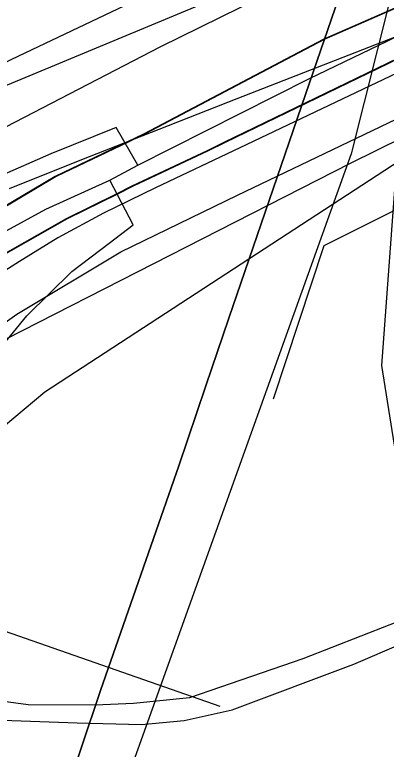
# Model space of a CAD drawing. Extents: x -132.8 to -73.3, y -60 to -26.
# Drawn here: x -120.864 to -120.7457, y -50.6991 to -50.4652 of the extents above; entities that cross this region are included whole.
import ezdxf

# ---------------------------------------------------------------- set-up
doc = ezdxf.new("R2010")
doc.units = 0
for name, color, linetype in [('tdCoCityStreetMajor', 7, 'Continuous'), ('tdCoCityStreetMinor', 7, 'Continuous'), ('tdCoDivCarto', 7, 'Continuous'), ('tdCoHydroRiver', 7, 'Continuous'), ('tdCoInt', 7, 'Continuous'), ('tdCoIntCL', 7, 'Continuous'), ('tdCoIntRamp', 7, 'Continuous'), ('tdCoIntRte', 7, 'Continuous'), ('tdCoPrimary', 7, 'Continuous'), ('tdCoPropPend', 7, 'Continuous'), ('tdCoRRCL', 7, 'Continuous'), ('tdCoStrucDivPri', 7, 'Continuous')]:
    doc.layers.add(name, color=color, linetype=linetype)

msp = doc.modelspace()

# ---------------------------------------------------------------- linework, layer by layer
at = {"layer": 'tdCoCityStreetMajor'}
for points in [[(-120.69432, -50.64395), (-120.70588, -50.64206), (-120.72614, -50.65227), (-120.77225, -50.67028), (-120.80838, -50.68269), (-120.82618, -50.68456), (-120.83844, -50.68503), (-120.85967, -50.68499), (-120.88103, -50.68209), (-120.88178, -50.68197), (-120.90594, -50.67815), (-120.9135, -50.67563), (-120.92584, -50.67125), (-120.93537, -50.66972), (-120.94651, -50.66268), (-120.95878, -50.65572), (-120.97742, -50.64491), (-120.98311, -50.6416), (-120.98968, -50.63777), (-121.00775, -50.62732), (-121.03126, -50.6159), (-121.05412, -50.60001), (-121.0802, -50.58319)], [(-121.05505, -50.60505), (-121.03498, -50.61817), (-121.0331, -50.61921), (-121.03263, -50.61947), (-121.00891, -50.6326), (-120.99263, -50.64212), (-120.98577, -50.64615), (-120.96131, -50.66046), (-120.93785, -50.67382), (-120.93773, -50.67388), (-120.93098, -50.67773), (-120.92605, -50.67945), (-120.91668, -50.68266), (-120.91076, -50.68414), (-120.90213, -50.68611), (-120.89226, -50.68784), (-120.88416, -50.68855), (-120.87099, -50.68972), (-120.84411, -50.6907), (-120.82364, -50.6912), (-120.81008, -50.68996), (-120.79479, -50.68651), (-120.75607, -50.67196), (-120.70859, -50.65158)]]:
    msp.add_lwpolyline(points, dxfattribs=at)
at = {"layer": 'tdCoCityStreetMinor'}
msp.add_lwpolyline([(-120.9903, -50.50314), (-120.97632, -50.51717), (-120.96605, -50.52703), (-120.9607, -50.53073), (-120.95433, -50.53237), (-120.94693, -50.53135), (-120.93974, -50.52744), (-120.93049, -50.52046), (-120.88898, -50.49271), (-120.88138, -50.48778), (-120.86494, -50.47935), (-120.77595, -50.43702), (-120.77225, -50.43435), (-120.76958, -50.43024), (-120.76321, -50.4101), (-120.73362, -50.32235), (-120.73013, -50.31002), (-120.73033, -50.30221), (-120.733, -50.29563), (-120.73629, -50.28906), (-120.72866, -50.27777)], dxfattribs=at)
at = {"layer": 'tdCoDivCarto'}
for p, q in [((-120.7334, -50.459), (-120.76546, -50.47306)), ((-120.76546, -50.47306), (-120.79126, -50.48669)), ((-120.79126, -50.48669), (-120.82242, -50.50315)), ((-120.82242, -50.50315), (-120.82793, -50.50578)), ((-120.82793, -50.50578), (-120.85078, -50.51671)), ((-120.85078, -50.51671), (-120.88481, -50.53693))]:
    msp.add_line(p, q, dxfattribs=at)
for points in [[(-120.61589, -50.39769), (-120.62982, -50.40697), (-120.64413, -50.41536), (-120.6572, -50.42275), (-120.6715, -50.42966), (-120.67754, -50.43242), (-120.68605, -50.43632), (-120.70874, -50.44618), (-120.71054, -50.44712), (-120.7334, -50.459), (-120.76546, -50.47306), (-120.79126, -50.48669), (-120.82242, -50.50315), (-120.82793, -50.50578)], [(-120.61589, -50.39769), (-120.62982, -50.40697), (-120.64413, -50.41536), (-120.6572, -50.42275), (-120.6715, -50.42966), (-120.67754, -50.43242), (-120.68605, -50.43632), (-120.70874, -50.44618), (-120.71054, -50.44712), (-120.7334, -50.459), (-120.76546, -50.47306), (-120.79126, -50.48669), (-120.82242, -50.50315), (-120.82793, -50.50578)], [(-120.61589, -50.39769), (-120.62982, -50.40697), (-120.64413, -50.41536), (-120.6572, -50.42275), (-120.6715, -50.42966), (-120.67754, -50.43242), (-120.68605, -50.43632), (-120.70874, -50.44618), (-120.71054, -50.44712), (-120.7334, -50.459), (-120.76546, -50.47306), (-120.79126, -50.48669), (-120.82242, -50.50315), (-120.82793, -50.50578)], [(-120.83119, -50.52221), (-120.8262, -50.51975), (-120.80228, -50.50841), (-120.7969, -50.5058), (-120.71572, -50.46649), (-120.71244, -50.46509), (-120.67829, -50.45061), (-120.67676, -50.44996), (-120.65457, -50.43887), (-120.63558, -50.42727), (-120.62078, -50.41766), (-120.60821, -50.40906)], [(-120.83119, -50.52221), (-120.8262, -50.51975), (-120.80228, -50.50841), (-120.7969, -50.5058), (-120.71572, -50.46649), (-120.71244, -50.46509), (-120.67829, -50.45061), (-120.67676, -50.44996), (-120.65457, -50.43887), (-120.63558, -50.42727), (-120.62078, -50.41766), (-120.60821, -50.40906)], [(-120.82793, -50.50578), (-120.85078, -50.51671), (-120.88481, -50.53693), (-120.90158, -50.54754), (-120.92501, -50.56554), (-120.944, -50.58329), (-120.95978, -50.59908), (-120.97433, -50.61659), (-120.9805, -50.62494), (-120.98617, -50.63262), (-120.99155, -50.64052)], [(-120.82793, -50.50578), (-120.85078, -50.51671), (-120.88481, -50.53693), (-120.90158, -50.54754), (-120.92501, -50.56554), (-120.944, -50.58329), (-120.95978, -50.59908), (-120.97433, -50.61659), (-120.9805, -50.62494), (-120.98617, -50.63262), (-120.99155, -50.64052)], [(-120.82793, -50.50578), (-120.85078, -50.51671), (-120.88481, -50.53693), (-120.90158, -50.54754), (-120.92501, -50.56554), (-120.944, -50.58329), (-120.95978, -50.59908), (-120.96631, -50.60693)], [(-120.97132, -50.63628), (-120.9675, -50.63087), (-120.96652, -50.62949), (-120.9537, -50.6142), (-120.93816, -50.59743), (-120.92238, -50.58165), (-120.90315, -50.56636), (-120.8886, -50.55576), (-120.86985, -50.54293), (-120.84717, -50.53011), (-120.83119, -50.52221)], [(-120.97132, -50.63628), (-120.9675, -50.63087), (-120.96652, -50.62949), (-120.9537, -50.6142), (-120.93816, -50.59743), (-120.92238, -50.58165), (-120.90315, -50.56636), (-120.8886, -50.55576), (-120.86985, -50.54293), (-120.84717, -50.53011), (-120.83119, -50.52221)]]:
    msp.add_lwpolyline(points, dxfattribs=at)
at = {"layer": 'tdCoHydroRiver'}
msp.add_lwpolyline([(-120.62129, -50.23482), (-120.66387, -50.29205), (-120.68547, -50.33249), (-120.69271, -50.36701), (-120.74234, -50.51082), (-120.74727, -50.57695), (-120.74322, -50.6023), (-120.73046, -50.6563), (-120.68718, -50.74897), (-120.68474, -50.77586), (-120.69496, -50.80398), (-120.76345, -50.88576), (-120.89334, -51.07947), (-120.93264, -51.13206), (-121.03358, -51.36442), (-121.05838, -51.40636), (-121.13194, -51.50061), (-121.14021, -51.51459)], dxfattribs=at)
at = {"layer": 'tdCoInt'}
for points in [[(-121.21127, -51.14554), (-121.18794, -51.09735), (-121.17304, -51.06038), (-121.06853, -50.74956), (-121.04228, -50.68086), (-121.02311, -50.6455), (-120.98466, -50.59329), (-120.94888, -50.55555), (-120.90435, -50.52037), (-120.81745, -50.47535), (-120.72293, -50.42871), (-120.67391, -50.40665), (-120.63035, -50.37889), (-120.60403, -50.3578), (-120.56019, -50.31461), (-120.4143, -50.14846), (-120.37886, -50.10055), (-120.23496, -49.87826), (-120.1593, -49.75622)], [(-121.22871, -51.25845), (-121.18629, -51.21487), (-121.15929, -51.17587), (-121.13304, -51.12166), (-121.11667, -51.08102), (-121.01207, -50.76987), (-120.98765, -50.70598), (-120.97234, -50.67774), (-120.93856, -50.63186), (-120.90761, -50.59922), (-120.87202, -50.57109), (-120.75707, -50.51246), (-120.69796, -50.48331), (-120.64527, -50.45943), (-120.59493, -50.42739), (-120.56411, -50.4027), (-120.5165, -50.3558), (-120.36757, -50.18618), (-120.32931, -50.13446), (-120.18498, -49.91147), (-120.10937, -49.78952)]]:
    msp.add_lwpolyline(points, dxfattribs=at)
at = {"layer": 'tdCoIntCL'}
for points in [[(-120.82479, -50.51314), (-120.77021, -50.48549), (-120.74527, -50.47349), (-120.71045, -50.45601), (-120.6848, -50.4454), (-120.65959, -50.43304), (-120.64056, -50.42167), (-120.61264, -50.40314), (-120.58407, -50.38025), (-120.53835, -50.33521), (-120.49535, -50.28607), (-120.44553, -50.22941), (-120.39094, -50.16732), (-120.37837, -50.15034), (-120.35408, -50.1175), (-120.31314, -50.05267), (-120.20997, -49.89486), (-120.20403, -49.88607), (-120.18586, -49.85366), (-120.13434, -49.77287), (-120.0925, -49.71286), (-119.87491, -49.37383)], [(-120.82479, -50.51314), (-120.83171, -50.50111), (-120.85247, -50.50949), (-120.88553, -50.52391), (-120.91264, -50.53727), (-120.93552, -50.54967), (-120.9683, -50.57053), (-121.01568, -50.60283), (-121.03164, -50.6159), (-121.03366, -50.62119), (-121.03683, -50.63474), (-121.04135, -50.65742), (-121.04664, -50.68338), (-121.05212, -50.71337), (-121.05635, -50.73567), (-121.0624, -50.76633), (-121.07067, -50.80968), (-121.05721, -50.81526)], [(-120.83372, -50.51785), (-120.82479, -50.51314)], [(-121.05721, -50.81526), (-121.0403, -50.75971), (-121.01497, -50.69342), (-120.99772, -50.66162), (-120.98544, -50.64494), (-120.97654, -50.63286), (-120.96161, -50.61258), (-120.92824, -50.57739), (-120.90894, -50.56105), (-120.88818, -50.54573), (-120.85405, -50.52712), (-120.83372, -50.51785)], [(-121.05721, -50.81526), (-121.04193, -50.8217), (-121.03337, -50.80526), (-121.02732, -50.79584), (-121.01866, -50.78229), (-121.0054, -50.76355), (-120.99223, -50.74557), (-120.97637, -50.72625), (-120.93994, -50.67665), (-120.93574, -50.66972), (-120.92879, -50.65915), (-120.92254, -50.64868), (-120.90005, -50.6159), (-120.88467, -50.5936), (-120.87198, -50.57553), (-120.86009, -50.56108), (-120.84578, -50.54703), (-120.83391, -50.53794), (-120.8263, -50.53214), (-120.83372, -50.51785)]]:
    msp.add_lwpolyline(points, dxfattribs=at)
at = {"layer": 'tdCoIntRamp'}
for points in [[(-120.69842, -50.41768), (-120.91121, -50.50623), (-121.02542, -50.59191), (-121.04413, -50.60522), (-121.04597, -50.60833)], [(-120.92553, -50.67458), (-120.91568, -50.6625), (-120.88085, -50.60732), (-120.85443, -50.5853), (-120.69796, -50.48331)]]:
    msp.add_lwpolyline(points, dxfattribs=at)
at = {"layer": 'tdCoIntRte'}
for points in [[(-120.73378, -50.459), (-120.76584, -50.47306), (-120.79164, -50.48669), (-120.8228, -50.50315), (-120.82831, -50.50578), (-120.85116, -50.51671), (-120.88519, -50.53693), (-120.90196, -50.54754), (-120.92539, -50.56554), (-120.94438, -50.58329), (-120.96016, -50.59908), (-120.97471, -50.61659), (-120.98088, -50.62494), (-120.98655, -50.63262), (-120.99193, -50.64052), (-121.00332, -50.65728), (-121.00542, -50.66109), (-121.0154, -50.67922), (-121.02625, -50.70241), (-121.03982, -50.73693), (-121.05436, -50.77787), (-121.08967, -50.87598), (-121.10647, -50.91914), (-121.12186, -50.95998)], [(-120.73378, -50.459), (-120.76584, -50.47306), (-120.79164, -50.48669), (-120.8228, -50.50315), (-120.82831, -50.50578), (-120.85116, -50.51671), (-120.88519, -50.53693), (-120.90196, -50.54754), (-120.92539, -50.56554), (-120.94438, -50.58329), (-120.96016, -50.59908), (-120.97471, -50.61659), (-120.98088, -50.62494), (-120.98655, -50.63262), (-120.99193, -50.64052), (-121.00332, -50.65728), (-121.00542, -50.66109), (-121.0154, -50.67922), (-121.02625, -50.70241), (-121.03982, -50.73693), (-121.05436, -50.77787), (-121.08967, -50.87598), (-121.10647, -50.91914), (-121.12186, -50.95998)], [(-121.01474, -50.71063), (-121.00611, -50.69114), (-120.9928, -50.66772), (-120.9927, -50.66758), (-120.97997, -50.64799), (-120.9717, -50.63628), (-120.96788, -50.63087), (-120.9669, -50.62949), (-120.95408, -50.6142), (-120.93854, -50.59743), (-120.92276, -50.58165), (-120.90352, -50.56636), (-120.88897, -50.55576), (-120.87023, -50.54293), (-120.84754, -50.53011), (-120.83156, -50.52221), (-120.82658, -50.51975), (-120.80266, -50.50841), (-120.79728, -50.5058), (-120.7161, -50.46649)], [(-121.01474, -50.71063), (-121.00611, -50.69114), (-120.9928, -50.66772), (-120.9927, -50.66758), (-120.97997, -50.64799), (-120.9717, -50.63628), (-120.96788, -50.63087), (-120.9669, -50.62949), (-120.95408, -50.6142), (-120.93854, -50.59743), (-120.92276, -50.58165), (-120.90352, -50.56636), (-120.88897, -50.55576), (-120.87023, -50.54293), (-120.84754, -50.53011), (-120.83156, -50.52221), (-120.82658, -50.51975), (-120.80266, -50.50841), (-120.79728, -50.5058), (-120.7161, -50.46649)]]:
    msp.add_lwpolyline(points, dxfattribs=at)
at = {"layer": 'tdCoPrimary'}
for points in [[(-120.61589, -50.39769), (-120.62982, -50.40697), (-120.64413, -50.41536), (-120.6572, -50.42275), (-120.6715, -50.42966), (-120.67754, -50.43242), (-120.68605, -50.43632), (-120.70874, -50.44618), (-120.71054, -50.44712), (-120.7334, -50.459), (-120.76546, -50.47306), (-120.79126, -50.48669), (-120.82242, -50.50315), (-120.82793, -50.50578)], [(-120.61589, -50.39769), (-120.62982, -50.40697), (-120.64413, -50.41536), (-120.6572, -50.42275), (-120.6715, -50.42966), (-120.67754, -50.43242), (-120.68605, -50.43632), (-120.70874, -50.44618), (-120.71054, -50.44712), (-120.7334, -50.459), (-120.76546, -50.47306), (-120.79126, -50.48669), (-120.82242, -50.50315), (-120.82793, -50.50578)], [(-120.7334, -50.459), (-120.76546, -50.47306), (-120.79126, -50.48669), (-120.82242, -50.50315), (-120.82793, -50.50578), (-120.85078, -50.51671), (-120.88481, -50.53693), (-120.90158, -50.54754), (-120.92501, -50.56554), (-120.944, -50.58329), (-120.95978, -50.59908), (-120.96631, -50.60693), (-120.97433, -50.61659), (-120.9805, -50.62494), (-120.98054, -50.62499), (-120.98617, -50.63262), (-120.99155, -50.64052), (-121.00294, -50.65728), (-121.00504, -50.66109), (-121.01502, -50.67922), (-121.02587, -50.70241)], [(-121.09258, -50.93633), (-121.0891, -50.9262), (-121.06739, -50.86278), (-121.06436, -50.85427), (-121.02501, -50.75591), (-121.01646, -50.73697), (-121.00758, -50.71949), (-120.99996, -50.70594), (-120.98957, -50.68858), (-120.97446, -50.66752), (-120.95736, -50.645), (-120.94355, -50.62922), (-120.93155, -50.61705), (-120.92382, -50.60982), (-120.9047, -50.59175), (-120.88548, -50.57638), (-120.86333, -50.56055), (-120.83021, -50.54073), (-120.79305, -50.52264), (-120.73748, -50.49601)], [(-121.06436, -50.85427), (-121.02501, -50.75591), (-121.01646, -50.73697), (-121.00758, -50.71949), (-120.99996, -50.70594), (-120.98957, -50.68858), (-120.97446, -50.66752), (-120.95736, -50.645), (-120.94355, -50.62922), (-120.93155, -50.61705), (-120.92382, -50.60982), (-120.9047, -50.59175), (-120.88548, -50.57638), (-120.86333, -50.56055), (-120.83021, -50.54073), (-120.79305, -50.52264), (-120.73748, -50.49601)], [(-121.06436, -50.85427), (-121.02501, -50.75591), (-121.01646, -50.73697), (-121.00758, -50.71949), (-120.99996, -50.70594), (-120.98957, -50.68858), (-120.97446, -50.66752), (-120.95736, -50.645), (-120.94355, -50.62922), (-120.93155, -50.61705), (-120.92382, -50.60982), (-120.9047, -50.59175), (-120.88548, -50.57638), (-120.86333, -50.56055), (-120.83021, -50.54073), (-120.79305, -50.52264), (-120.73748, -50.49601)], [(-120.82793, -50.50578), (-120.85078, -50.51671), (-120.88481, -50.53693), (-120.90158, -50.54754), (-120.92501, -50.56554), (-120.944, -50.58329), (-120.95978, -50.59908), (-120.96631, -50.60693)], [(-120.82793, -50.50578), (-120.85078, -50.51671), (-120.88481, -50.53693), (-120.90158, -50.54754), (-120.92501, -50.56554), (-120.944, -50.58329), (-120.95978, -50.59908), (-120.96631, -50.60693)]]:
    msp.add_lwpolyline(points, dxfattribs=at)
at = {"layer": 'tdCoPropPend'}
for p, q in [((-120.74072, -50.4715), (-120.79333, -50.49205)), ((-120.72445, -50.47526), (-120.79235, -50.50756)), ((-120.79333, -50.49205), (-120.81519, -50.50064)), ((-120.81519, -50.50064), (-120.84323, -50.51166)), ((-120.79235, -50.50756), (-120.81915, -50.52039)), ((-120.84323, -50.51166), (-120.86576, -50.52071)), ((-120.81915, -50.52039), (-120.83575, -50.52844)), ((-120.83575, -50.52844), (-120.85026, -50.53621)), ((-120.85026, -50.53621), (-120.86243, -50.54378)), ((-120.86243, -50.54378), (-120.87542, -50.552))]:
    msp.add_line(p, q, dxfattribs=at)
at = {"layer": 'tdCoRRCL'}
for p, q in [((-120.73756, -50.43274), (-120.75693, -50.50955)), ((-120.75693, -50.50955), (-120.88629, -50.87062)), ((-120.86954, -50.66067), (-120.79871, -50.68532))]:
    msp.add_line(p, q, dxfattribs=at)
for points in [[(-120.92247, -50.95166), (-120.91717, -50.92627), (-120.90747, -50.89193), (-120.89568, -50.85654), (-120.88414, -50.82272), (-120.86841, -50.77475), (-120.85452, -50.73359), (-120.83669, -50.68038), (-120.81179, -50.60882), (-120.80313, -50.5834), (-120.7958, -50.56189), (-120.76889, -50.48318), (-120.76094, -50.45992), (-120.73285, -50.37851), (-120.71978, -50.34065), (-120.71191, -50.31574), (-120.70117, -50.28612), (-120.69199, -50.26384), (-120.676, -50.22871), (-120.65896, -50.19385), (-120.62305, -50.13087), (-120.58661, -50.06697), (-120.50194, -49.92279), (-120.41884, -49.78228)], [(-120.41884, -49.78228), (-120.50194, -49.92279), (-120.58661, -50.06697), (-120.62305, -50.13087), (-120.65896, -50.19385), (-120.676, -50.22871), (-120.69199, -50.26384), (-120.70117, -50.28612), (-120.71191, -50.31574), (-120.71978, -50.34065), (-120.73285, -50.37851), (-120.76094, -50.45992), (-120.76889, -50.48318), (-120.7958, -50.56189), (-120.80313, -50.5834), (-120.81179, -50.60882), (-120.83669, -50.68038), (-120.85452, -50.73359), (-120.86841, -50.77475), (-120.88414, -50.82272), (-120.89568, -50.85654), (-120.90747, -50.89193), (-120.91717, -50.92627), (-120.92247, -50.95166)]]:
    msp.add_lwpolyline(points, dxfattribs=at)
at = {"layer": 'tdCoStrucDivPri'}
for p, q in [((-120.67143, -50.49152), (-120.76558, -50.53879)), ((-120.76558, -50.53879), (-120.78174, -50.58761))]:
    msp.add_line(p, q, dxfattribs=at)

doc.saveas('drawing.dxf')
